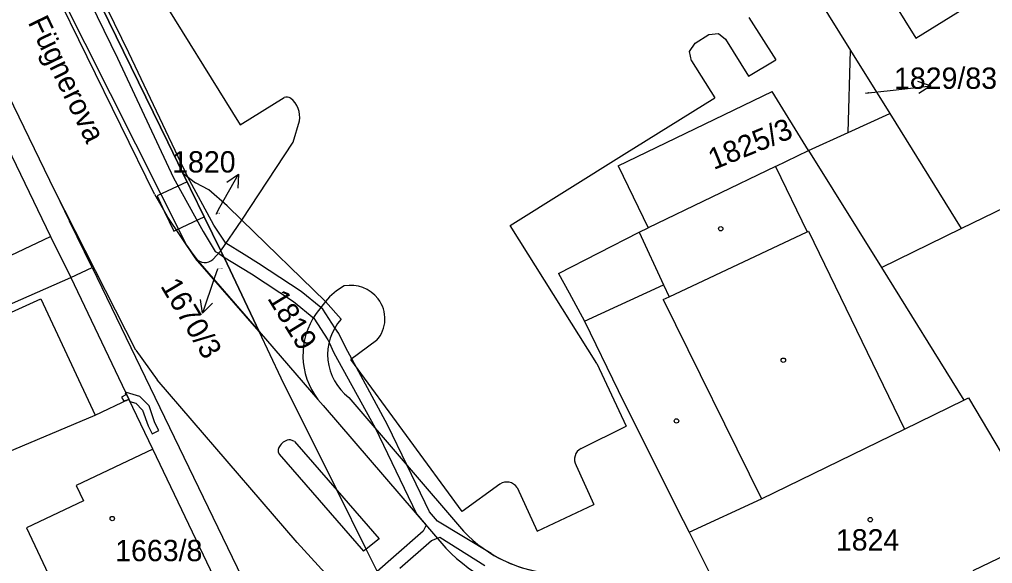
# Model space of a CAD drawing. Extents: x -785744 to -782822, y -1067550 to -1063910.
# Drawn here: x -783927.3 to -783849.7, y -1065246.9 to -1065203.6 of the extents above; entities that cross this region are included whole.
import ezdxf

# ---------------------------------------------------------------- set-up
doc = ezdxf.new("R2010")
doc.units = 0
for name, color, linetype in [('Hranice parcel', 7, 'Continuous'), ('Parcelní čísla', 7, 'Continuous'), ('Pop_ČP_popisy', 7, 'Continuous'), ('Vnitřní kresba', 7, 'Continuous'), ('Věcná břemena k části', 7, 'Continuous'), ('Značky budov', 7, 'Continuous')]:
    doc.layers.add(name, color=color, linetype=linetype)

msp = doc.modelspace()

# ---------------------------------------------------------------- linework, layer by layer
at = {"layer": 'Hranice parcel'}
for p, q in [((-783916.68, -1065237.8), (-783918.58, -1065233.83)), ((-783916.68, -1065237.8), (-783922.78, -1065240.71)), ((-783911.79, -1065248.03), (-783916.68, -1065237.8)), ((-783922.78, -1065240.71), (-783922.2, -1065241.92)), ((-783922.2, -1065241.92), (-783926.74, -1065244.09)), ((-783926.74, -1065244.09), (-783922.45, -1065253.19))]:
    msp.add_line(p, q, dxfattribs=at)
for points in [[(-783897.21, -1065138.6), (-783855.83, -1065205.05)], [(-783873.59, -1065185.88), (-783861.04, -1065206.04)], [(-783855.83, -1065205.05), (-783841.67, -1065196.26)], [(-783924.49, -1065217.23), (-783933.48, -1065198.7)], [(-783921.95, -1065200.12), (-783915.48, -1065213.35)], [(-783916.55, -1065217.49), (-783924.6, -1065201.03)], [(-783861.22, -1065212.56), (-783861.04, -1065206.04)], [(-783861.04, -1065206.04), (-783857.92, -1065211.06)], [(-783879.56, -1065215.22), (-783867.3, -1065209.31)], [(-783864.38, -1065214), (-783867.3, -1065209.31)], [(-783861.22, -1065212.56), (-783857.92, -1065211.06)], [(-783857.92, -1065211.06), (-783852.21, -1065220.23)], [(-783864.38, -1065214), (-783861.22, -1065212.56)], [(-783915.48, -1065213.35), (-783914.28, -1065215.8)], [(-783867.02, -1065215.28), (-783864.38, -1065214)], [(-783864.38, -1065214), (-783858.57, -1065223.32)], [(-783879.56, -1065215.22), (-783877.18, -1065220.17)], [(-783867.02, -1065215.28), (-783877.18, -1065220.17)], [(-783914.28, -1065215.8), (-783913.27, -1065216.58)], [(-783911.26, -1065221.99), (-783914.28, -1065215.8)], [(-783912.2, -1065217.15), (-783913.27, -1065216.58)], [(-783924.49, -1065217.23), (-783923.33, -1065219.63)], [(-783918.02, -1065229.91), (-783924.49, -1065217.23)], [(-783916.55, -1065217.49), (-783915.53, -1065219.23)], [(-783910.76, -1065218.42), (-783912.2, -1065217.15)], [(-783909.58, -1065219.55), (-783910.76, -1065218.42)], [(-783852.21, -1065220.23), (-783847.79, -1065218.08)], [(-783913.3, -1065222.56), (-783915.53, -1065219.23)], [(-783921.52, -1065223.32), (-783923.33, -1065219.63)], [(-783911.26, -1065221.99), (-783909.58, -1065219.55)], [(-783902.91, -1065226.03), (-783909.58, -1065219.55)], [(-783877.9, -1065220.52), (-783877.18, -1065220.17)], [(-783884.33, -1065223.82), (-783877.9, -1065220.52)], [(-783911.26, -1065221.99), (-783911.88, -1065222.69)], [(-783911.26, -1065221.99), (-783910.74, -1065223.05)], [(-783913.3, -1065222.56), (-783913.26, -1065222.61)], [(-783908.2, -1065228.44), (-783913.26, -1065222.61)], [(-783910.74, -1065223.05), (-783908.2, -1065228.44)], [(-783923.22, -1065224.14), (-783921.52, -1065223.32)], [(-783921.52, -1065223.32), (-783901.87, -1065263.95)], [(-783884.33, -1065223.82), (-783883.49, -1065225.35)], [(-783858.57, -1065223.32), (-783852, -1065233.91)], [(-783943.66, -1065233.1), (-783923.22, -1065224.14)], [(-783923.22, -1065224.14), (-783918.58, -1065233.83)], [(-783883.49, -1065225.35), (-783882.26, -1065227.61)], [(-783902.91, -1065226.03), (-783903.65, -1065227.01)], [(-783902.91, -1065226.03), (-783901.66, -1065227.45)], [(-783882.26, -1065227.61), (-783879.56, -1065233.13)], [(-783908.2, -1065228.44), (-783903.51, -1065233.85)], [(-783906.45, -1065232.15), (-783908.2, -1065228.44)], [(-783918.02, -1065229.91), (-783916.34, -1065232.28)], [(-783905.17, -1065245.24), (-783916.34, -1065232.28)], [(-783901.98, -1065241.11), (-783906.45, -1065232.15)], [(-783879.56, -1065233.13), (-783878.37, -1065235.56)], [(-783921.27, -1065235.11), (-783918.58, -1065233.83)], [(-783903.09, -1065234.33), (-783903.51, -1065233.85)], [(-783901.04, -1065233.69), (-783891.9, -1065244.34)], [(-783852, -1065233.91), (-783851.63, -1065233.73)], [(-783851.63, -1065233.73), (-783846.94, -1065241.65)], [(-783903.09, -1065234.33), (-783893.31, -1065245.69)], [(-783944.98, -1065245.1), (-783921.27, -1065235.11)], [(-783878.37, -1065235.56), (-783874.39, -1065243.49)], [(-783899.66, -1065245.78), (-783901.98, -1065241.11)], [(-783874.39, -1065243.49), (-783873.92, -1065244.42)], [(-783873.92, -1065244.42), (-783870.21, -1065251.82)], [(-783905.17, -1065245.24), (-783899.59, -1065251.35)], [(-783895.79, -1065253.53), (-783899.66, -1065245.78)]]:
    msp.add_lwpolyline(points, dxfattribs=at)
for centre, radius, start, end in [((-783912.528, -1065221.925), 1.003, 223.11174, 310.2527), ((-783898.957, -1065230.335), 5.752, 144.67785, 217.66726), ((-783898.472, -1065230.284), 4.266, 138.36626, 232.9822), ((-783884.045, -1065236.973), 10.769, 223.16272, 267.2573), ((-783883.965, -1065236.92), 12.816, 223.18248, 265.72659)]:
    msp.add_arc(centre, radius, start, end, dxfattribs=at)
at = {"layer": 'Pop_ČP_popisy'}
for p, q in [((-783857.63, -1065209.19), (-783854.649, -1065208.849)), ((-783911.32, -1065218.51), (-783909.846, -1065215.897)), ((-783911.76, -1065224.13), (-783912.704, -1065226.978))]:
    msp.add_line(p, q, dxfattribs=at)
for points in [[(-783855.7, -1065208.466), (-783854.649, -1065208.849), (-783855.586, -1065209.46)], [(-783859.85, -1065209.44), (-783857.63, -1065209.19)], [(-783910.773, -1065216.522), (-783909.846, -1065215.897), (-783909.902, -1065217.014)], [(-783911.63, -1065219.07), (-783911.32, -1065218.51)], [(-783911.53, -1065223.46), (-783911.76, -1065224.13)], [(-783911.915, -1065226.186), (-783912.704, -1065226.978), (-783912.864, -1065225.871)]]:
    msp.add_lwpolyline(points, dxfattribs=at)
at = {"layer": 'Vnitřní kresba'}
for points in [[(-783918.96, -1065197.04), (-783909.71, -1065211.95)], [(-783935.43, -1065198.87), (-783924.84, -1065220.86)], [(-783869.15, -1065203.4), (-783867.01, -1065206.79)], [(-783873.44, -1065205.45), (-783872.35, -1065204.76)], [(-783872.35, -1065204.76), (-783871.58, -1065204.69)], [(-783871.58, -1065204.69), (-783871.02, -1065205.14)], [(-783871.02, -1065205.14), (-783869.18, -1065208.09)], [(-783873.88, -1065206.11), (-783873.44, -1065205.45)], [(-783873.71, -1065206.85), (-783873.88, -1065206.11)], [(-783873.71, -1065206.85), (-783871.87, -1065209.81)], [(-783869.18, -1065208.09), (-783867.01, -1065206.79)], [(-783909.71, -1065211.95), (-783906.19, -1065209.78)], [(-783879.08, -1065214.31), (-783871.87, -1065209.81)], [(-783905.49, -1065213.33), (-783904.99, -1065211.65)], [(-783909.58, -1065219.55), (-783905.49, -1065213.33)], [(-783888.18, -1065219.98), (-783879.08, -1065214.31)], [(-783867.02, -1065215.28), (-783864.49, -1065220.49)], [(-783881.27, -1065230.98), (-783888.18, -1065219.98)], [(-783934.83, -1065225.58), (-783924.84, -1065220.86)], [(-783924.84, -1065220.86), (-783923.22, -1065224.14)], [(-783877.9, -1065220.52), (-783875.96, -1065224.7)], [(-783875.51, -1065225.66), (-783864.49, -1065220.49)], [(-783864.49, -1065220.49), (-783864.4, -1065220.44)], [(-783864.4, -1065220.44), (-783856.75, -1065236.23)], [(-783858.57, -1065223.32), (-783852.21, -1065220.23)], [(-783882.26, -1065227.61), (-783875.96, -1065224.7)], [(-783875.96, -1065224.7), (-783875.51, -1065225.66)], [(-783948.75, -1065236.31), (-783925.6, -1065225.83)], [(-783925.6, -1065225.83), (-783921.27, -1065235.11)], [(-783875.97, -1065225.88), (-783875.51, -1065225.66)], [(-783875.97, -1065225.88), (-783868.13, -1065241.78)], [(-783898.83, -1065229.15), (-783900.88, -1065230.66)], [(-783892, -1065242.79), (-783900.88, -1065230.66)], [(-783881.27, -1065230.98), (-783878.92, -1065235.97)], [(-783856.75, -1065236.23), (-783852, -1065233.91)], [(-783882.53, -1065237.75), (-783878.92, -1065235.97)], [(-783868.13, -1065241.78), (-783856.75, -1065236.23)], [(-783905.37, -1065237.2), (-783905.71, -1065237.07)], [(-783905.37, -1065237.2), (-783901.98, -1065241.11)], [(-783906.61, -1065238.21), (-783899.87, -1065245.95)], [(-783882.93, -1065239.1), (-783881.5, -1065242.23)], [(-783901.98, -1065241.11), (-783898.64, -1065244.96)], [(-783889.01, -1065240.59), (-783892, -1065242.79)], [(-783887.62, -1065240.87), (-783886.02, -1065244.35)], [(-783873.92, -1065244.42), (-783868.13, -1065241.78)], [(-783886.02, -1065244.35), (-783881.5, -1065242.23)], [(-783898.64, -1065244.96), (-783899.66, -1065245.78)], [(-783851.25, -1065247.48), (-783845.22, -1065244.58)], [(-783899.66, -1065245.78), (-783899.87, -1065245.95)]]:
    msp.add_lwpolyline(points, dxfattribs=at)
for centre, radius, start, end in [((-783905.994, -1065210.259), 0.518, 54.05249, 112.26196), ((-783906.852, -1065211.33), 1.89, 350.24821, 52.03879), ((-783899.148, -1065229.088), 4.848, 117.8122, 140.8913), ((-783900.9, -1065227.496), 2.744, 37.38328, 100.71307), ((-783900.752, -1065227.424), 2.583, 318.08871, 38.11597), ((-783905.703, -1065238.067), 0.997, 90.40951, 146.0252), ((-783906.08, -1065237.916), 0.606, 137.92789, 209.03251), ((-783882.058, -1065238.624), 0.993, 118.35521, 208.63607), ((-783888.462, -1065241.46), 1.028, 35.02902, 122.19262)]:
    msp.add_arc(centre, radius, start, end, dxfattribs=at)
at = {"layer": 'Věcná břemena k části'}
for points in [[(-783904.86, -1065225.24), (-783908.26, -1065223), (-783909.4, -1065222.29), (-783910.85, -1065221.4), (-783911.8, -1065219.96), (-783913.9, -1065216.09), (-783918.58, -1065206.21), (-783923.68, -1065195.76), (-783925.08, -1065192.9), (-783928.74, -1065185.2), (-783930.71, -1065181.01), (-783931.32, -1065179.75), (-783938.2, -1065165.91), (-783941.6, -1065158.93), (-783943.35, -1065155.64), (-783948.27, -1065145.83), (-783950.1, -1065142.83), (-783951.22, -1065140.85)], [(-783948.23, -1065147.24), (-783931.8, -1065179.99), (-783930.97, -1065181.64), (-783930.02, -1065183.53), (-783924, -1065195.92), (-783921.95, -1065200.12), (-783914.28, -1065215.8), (-783912.58, -1065219.28), (-783911.26, -1065221.99), (-783911.03, -1065222.47), (-783910.29, -1065222.92), (-783908.8, -1065223.84), (-783905.46, -1065226.04)], [(-783936.34, -1065177.17), (-783913.99, -1065221.54)], [(-783925.98, -1065193.34), (-783919.48, -1065206.65)], [(-783915.48, -1065213.35), (-783921.95, -1065200.12)], [(-783915.48, -1065213.35), (-783921.95, -1065200.12)], [(-783919.48, -1065206.65), (-783915.02, -1065216.18)], [(-783914.28, -1065215.8), (-783915.48, -1065213.35)], [(-783914.28, -1065215.8), (-783915.48, -1065213.35)], [(-783915.02, -1065216.18), (-783912.66, -1065220.46)], [(-783913.94, -1065216.5), (-783914.28, -1065215.8)], [(-783913.94, -1065216.5), (-783914.28, -1065215.8)], [(-783913.94, -1065216.5), (-783916.33, -1065217.63)], [(-783912.58, -1065219.28), (-783913.94, -1065216.5)], [(-783912.58, -1065219.28), (-783913.94, -1065216.5)], [(-783912.58, -1065219.28), (-783913.94, -1065216.5)], [(-783916.33, -1065217.63), (-783915.76, -1065218.83)], [(-783915.76, -1065218.83), (-783915.01, -1065220.43)], [(-783914.79, -1065220.33), (-783912.58, -1065219.28)], [(-783911.26, -1065221.99), (-783912.58, -1065219.28)], [(-783911.26, -1065221.99), (-783912.58, -1065219.28)], [(-783915.01, -1065220.43), (-783914.79, -1065220.33)], [(-783912.66, -1065220.46), (-783911.7, -1065222.05)], [(-783913.99, -1065221.54), (-783913.49, -1065222.28)], [(-783913.49, -1065222.28), (-783913.14, -1065222.72)], [(-783911.7, -1065222.05), (-783911.45, -1065222.2)], [(-783911.45, -1065222.2), (-783911.03, -1065222.47)], [(-783911.03, -1065222.47), (-783911.26, -1065221.99)], [(-783910.74, -1065223.05), (-783911.26, -1065221.99)], [(-783913.14, -1065222.72), (-783912.91, -1065223.01)], [(-783912.91, -1065223.01), (-783908.2, -1065228.44)], [(-783908.2, -1065228.44), (-783910.74, -1065223.05)], [(-783889.69, -1065246.14), (-783893.98, -1065243.54), (-783894.62, -1065242.81), (-783896.4, -1065239.1), (-783897.95, -1065235.86), (-783901.32, -1065229.69), (-783901.85, -1065228.59), (-783902.15, -1065228.13), (-783903.12, -1065226.66), (-783903.28, -1065226.53), (-783904.86, -1065225.24)], [(-783905.46, -1065226.04), (-783903.85, -1065227.36), (-783902.72, -1065229.09), (-783902.62, -1065229.3), (-783902.23, -1065230.14), (-783898.95, -1065236.12), (-783895.65, -1065242.97), (-783894.87, -1065243.88), (-783895.13, -1065244.35), (-783897.48, -1065246.42), (-783898.78, -1065247.55)], [(-783918.83, -1065233.32), (-783918.89, -1065233.36)], [(-783918.89, -1065233.36), (-783918.82, -1065233.47)], [(-783918.78, -1065233.29), (-783918.83, -1065233.32)], [(-783918.83, -1065233.32), (-783918.58, -1065233.83)], [(-783918.58, -1065233.83), (-783918.83, -1065233.32)], [(-783917.71, -1065233.61), (-783918.78, -1065233.29)], [(-783918.82, -1065233.47), (-783919.17, -1065233.67)], [(-783919.17, -1065233.67), (-783918.98, -1065233.99)], [(-783918.98, -1065233.99), (-783918.83, -1065233.9)], [(-783918.83, -1065233.9), (-783918.77, -1065233.92)], [(-783918.77, -1065233.92), (-783918.58, -1065233.83)], [(-783918.58, -1065233.83), (-783918.5, -1065234)], [(-783918.5, -1065234), (-783918.03, -1065234.14)], [(-783918.03, -1065234.14), (-783917.5, -1065234.69)], [(-783916.98, -1065234.37), (-783917.71, -1065233.61)], [(-783917.5, -1065234.69), (-783917.06, -1065235.95)], [(-783916.51, -1065235.7), (-783916.98, -1065234.37)], [(-783917.06, -1065235.95), (-783916.73, -1065236.59)], [(-783916.73, -1065236.59), (-783916.19, -1065236.31)], [(-783916.19, -1065236.31), (-783916.51, -1065235.7)], [(-783896.98, -1065247.3), (-783894.46, -1065245.1), (-783893.98, -1065244.91), (-783893.78, -1065244.83), (-783890.21, -1065247.08)]]:
    msp.add_lwpolyline(points, dxfattribs=at)
msp.add_arc((-783884.029, -1065236.946), 10.797, 238.37761, 267.18163, dxfattribs=at)
at = {"layer": 'Značky budov'}
for centre in [(-783871.39, -1065220.24), (-783866.4, -1065230.72), (-783874.92, -1065235.56), (-783919.91, -1065243.34), (-783859.47, -1065243.43)]:
    msp.add_circle(centre, 0.175, dxfattribs=at)

# ---------------------------------------------------------------- texts
at = {"layer": 'Parcelní čísla'}
for s, height, p in [('1829/83', 0.1, (-783859.85, -1065209.44)), ('1820', 0.1, (-783911.63, -1065219.07)), ('1670/3', 0.1, (-783911.53, -1065223.46)), ('1824', 1.7, (-783862.21, -1065245.89)), ('1663/8', 1.7, (-783919.68, -1065246.74))]:
    msp.add_text(s, height=height, dxfattribs=at).set_placement(p)
for s, rotation, p in [('1825/3', 22.20948, (-783871.95, -1065215.57)), ('1819', 301.56804, (-783907.58, -1065225.78))]:
    msp.add_text(s, height=1.7, rotation=rotation, dxfattribs=at).set_placement(p)
at = {"layer": 'Pop_ČP_popisy'}
for s, rotation, p in [('Fügnerova', 295.87383, (-783926.67, -1065203.78)), ('1670/3', 300.84048, (-783916.111, -1065224.8))]:
    msp.add_text(s, height=1.7, rotation=rotation, dxfattribs=at).set_placement(p)
for s, p in [('1829/83', (-783857.575, -1065209.09)), ('1820', (-783915.135, -1065215.76))]:
    msp.add_text(s, height=1.7, dxfattribs=at).set_placement(p)

doc.saveas('drawing.dxf')
